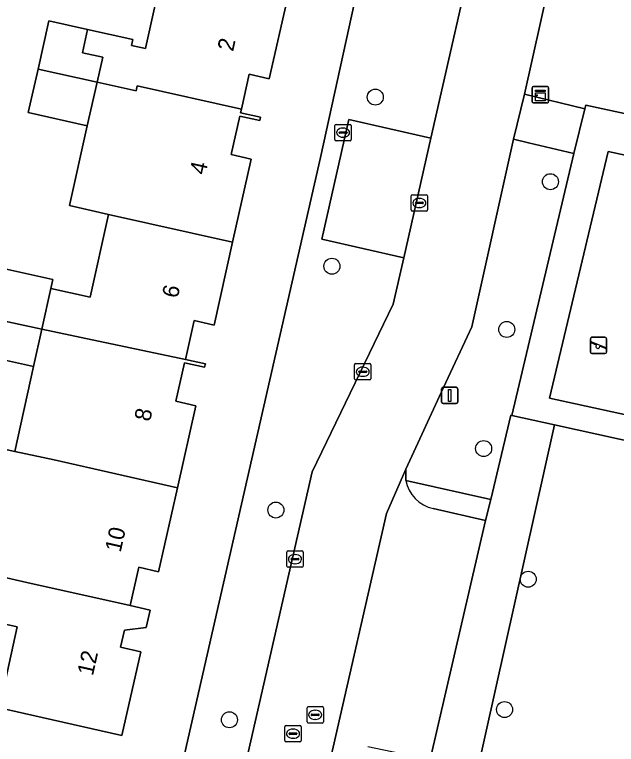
# Model space of a CAD drawing. Extents: x 163683 to 164494, y 382709 to 383872.
# Drawn here: x 164049.84 to 164086.64, y 383510.43 to 383555.04 of the extents above; entities that cross this region are included whole.
import ezdxf

# ---------------------------------------------------------------- set-up
doc = ezdxf.new("R2010")
doc.units = 0
for name, color, linetype in [('IMGEO_Boom', 7, 'Continuous'), ('IMGEO_Brandkraan', 7, 'Continuous'), ('IMGEO_Erf', 7, 'Continuous'), ('IMGEO_Groenvoorziening', 7, 'Continuous'), ('IMGEO_Kast', 7, 'Continuous'), ('IMGEO_Kolk', 7, 'Continuous'), ('IMGEO_Lichtmast', 7, 'Continuous'), ('IMGEO_Pand', 7, 'Continuous'), ('IMGEO_Pand_nummerreeks', 7, 'Continuous'), ('IMGEO_Parkeervlak_open', 7, 'Continuous'), ('IMGEO_Rijbaan_lokaal_open', 7, 'Continuous'), ('IMGEO_Rioolput', 7, 'Continuous'), ('IMGEO_Speelvoorziening', 7, 'Continuous'), ('IMGEO_Terreindeel_open', 7, 'Continuous'), ('IMGEO_Terreindeel_zand', 7, 'Continuous'), ('IMGEO_Voetpad_open', 7, 'Continuous'), ('IMGEO_Woonerf_open', 7, 'Continuous')]:
    doc.layers.add(name, color=color, linetype=linetype)

msp = doc.modelspace()

# ---------------------------------------------------------------- linework, layer by layer
at = {"layer": 'IMGEO_Boom'}
for centre in [(164071.892, 383549.993), (164082.598, 383544.825), (164069.24, 383539.655), (164079.93, 383535.792), (164078.518, 383528.511), (164065.811, 383524.756), (164081.24, 383520.526), (164079.794, 383512.556), (164062.971, 383511.933)]:
    msp.add_circle(centre, 0.489, dxfattribs=at)
at = {"layer": 'IMGEO_Brandkraan'}
for p, q in [((164069.497, 383548.324), (164070.349, 383548.324)), ((164069.422, 383547.398), (164069.422, 383548.25)), ((164069.724, 383547.867), (164070.122, 383547.867)), ((164069.91, 383548.104), (164069.935, 383548.104)), ((164070.423, 383548.25), (164070.423, 383547.398)), ((164069.681, 383547.818), (164069.681, 383547.83)), ((164070.119, 383547.781), (164069.721, 383547.781)), ((164069.933, 383547.544), (164069.908, 383547.544)), ((164070.165, 383547.83), (164070.165, 383547.818)), ((164070.349, 383547.324), (164069.497, 383547.324))]:
    msp.add_line(p, q, dxfattribs=at)
for points in [[(164069.497, 383548.324), (164070.349, 383548.324)], [(164069.422, 383547.398), (164069.422, 383548.25)], [(164070.423, 383548.25), (164070.423, 383547.398)], [(164070.349, 383547.324), (164069.497, 383547.324)]]:
    msp.add_lwpolyline(points, dxfattribs=at)
for centre, radius, start, end in [((164069.499, 383548.248), 0.0765, 91.552, 178.448), ((164069.499, 383548.248), 0.0765, 91.552, 178.448), ((164070.347, 383548.248), 0.0765, 1.552, 88.448), ((164070.347, 383548.248), 0.0765, 1.552, 88.448), ((164069.721, 383547.827), 0.0403, 85.8775, 175.7526), ((164070.126, 383547.829), 0.0386, 1.7309, 96.639), ((164069.499, 383547.4), 0.0765, 181.552, 268.448), ((164069.499, 383547.4), 0.0765, 181.552, 268.448), ((164069.718, 383547.817), 0.0366, 178.938, 274.7102), ((164070.122, 383547.824), 0.043, 264.8664, 352.4533), ((164070.347, 383547.4), 0.0765, 271.552, 358.448), ((164070.347, 383547.4), 0.0765, 271.552, 358.448)]:
    msp.add_arc(centre, radius, start, end, dxfattribs=at)
for centre, major_axis, ratio, start_param, end_param in [((164069.909, 383547.824), (-0.387, 0.002), 0.722429, 4.712389, 7.853982), ((164069.934, 383547.824), (-0.39, 0.002), 0.717154, 1.570796, 4.712389)]:
    msp.add_ellipse(centre, major_axis=major_axis, ratio=ratio, start_param=start_param, end_param=end_param, dxfattribs=at)
at = {"layer": 'IMGEO_Erf'}
for points in [[(164047.857, 383454.839), (164051.208, 383470.304), (164068.531, 383546.311), (164072.003, 383562.118), (164045.437, 383568.257)], [(164048.294, 383539.703), (164052.174, 383538.842), (164052.053, 383538.293), (164054.458, 383537.759), (164055.583, 383542.828), (164053.187, 383543.367), (164054.282, 383548.239), (164050.67, 383549.051), (164051.267, 383551.712), (164051.931, 383554.664), (164054.299, 383554.131), (164057.069, 383553.509), (164056.991, 383553.159), (164057.835, 383552.972), (164057.856, 383553.064), (164058.951, 383557.942)], [(164066.561, 383556.232), (164065.411, 383551.111), (164064.183, 383551.388), (164063.705, 383549.261), (164063.655, 383549.037), (164064.882, 383548.76), (164064.838, 383548.563), (164063.611, 383548.84), (164063.081, 383546.481), (164064.309, 383546.204), (164063.168, 383541.123), (164062.03, 383536.056), (164060.811, 383536.33), (164060.278, 383533.954), (164061.499, 383533.695), (164061.451, 383533.48), (164060.223, 383533.757), (164059.694, 383531.406), (164060.923, 383531.129), (164059.798, 383526.12), (164058.643, 383520.981), (164057.425, 383521.256), (164056.898, 383518.914), (164058.117, 383518.639), (164057.878, 383517.575), (164056.551, 383517.413), (164056.317, 383516.369), (164057.545, 383516.092), (164056.397, 383510.979), (164051.519, 383512.075), (164048.887, 383512.666)], [(164048.52, 383528.619), (164049.841, 383528.326), (164050.994, 383533.523), (164047.113, 383534.384)], [(164048.887, 383512.666), (164049.984, 383517.608), (164044.012, 383518.95)]]:
    msp.add_lwpolyline(points, dxfattribs=at)
at = {"layer": 'IMGEO_Groenvoorziening'}
msp.add_lwpolyline([(164083.019, 383559.142), (164081.005, 383550.183), (164084.714, 383549.273), (164084.769, 383549.493), (164114.437, 383543.108), (164116.575, 383553.307)], dxfattribs=at)
for points in [[(164084.032, 383546.541), (164081.264, 383547.204), (164080.349, 383547.423), (164077.793, 383535.96), (164076.069, 383532.245), (164073.749, 383527.249), (164073.764, 383526.569), (164078.964, 383525.408), (164080.184, 383530.549), (164080.248, 383530.541)], [(164082.853, 383529.966), (164080.248, 383530.541), (164080.184, 383530.549), (164078.964, 383525.408), (164078.623, 383524.109), (164075.24, 383509.499), (164075.05, 383508.103), (164074.057, 383503.74), (164073.628, 383502.478), (164070.337, 383487.808), (164070.09, 383486.548), (164068.026, 383476.798), (164067.519, 383475.488), (164065.931, 383468.446), (164068.021, 383467.967), (164068.968, 383467.759)], [(164130.868, 383515.773), (164127.033, 383520.232), (164082.853, 383529.966), (164068.968, 383467.759), (164073.329, 383466.804), (164074.559, 383471.785), (164114.402, 383463.104), (164113.31, 383458.043), (164118.008, 383457.013)]]:
    msp.add_lwpolyline(points, close=True, dxfattribs=at)
at = {"layer": 'IMGEO_Kast'}
for p, q in [((164081.483, 383549.714), (164081.483, 383550.555)), ((164081.483, 383550.555), (164081.483, 383549.714)), ((164081.558, 383550.639), (164082.399, 383550.639)), ((164082.399, 383550.639), (164081.558, 383550.639)), ((164082.483, 383550.564), (164082.483, 383549.723)), ((164082.483, 383549.723), (164082.483, 383550.564)), ((164082.408, 383549.639), (164081.567, 383549.639)), ((164081.567, 383549.639), (164082.408, 383549.639))]:
    msp.add_line(p, q, dxfattribs=at)
for points in [[(164081.678, 383550.429), (164082.278, 383550.429), (164082.278, 383550.344), (164081.678, 383550.344), (164081.678, 383550.429)], [(164081.678, 383550.254), (164082.278, 383550.254), (164082.278, 383549.765), (164081.678, 383549.765), (164081.678, 383550.254)]]:
    msp.add_lwpolyline(points, dxfattribs=at)
msp.add_circle((164081.762, 383550.103), 0.0377, dxfattribs=at)
for centre, start, end in [((164081.561, 383550.561), 92.4484, 184.2845), ((164081.561, 383550.561), 92.4484, 184.2845), ((164082.405, 383550.561), 2.4484, 94.2845), ((164082.405, 383550.561), 2.4484, 94.2845), ((164081.561, 383549.717), 182.4484, 274.2845), ((164081.561, 383549.717), 182.4484, 274.2845), ((164082.405, 383549.717), 272.4484, 4.2845), ((164082.405, 383549.717), 272.4484, 4.2845)]:
    msp.add_arc(centre, 0.0779, start, end, dxfattribs=at)
at = {"layer": 'IMGEO_Kolk'}
for p, q in [((164074.085, 383543.099), (164074.085, 383543.951)), ((164074.16, 383544.025), (164075.012, 383544.025)), ((164075.086, 383543.951), (164075.086, 383543.099)), ((164074.344, 383543.519), (164074.344, 383543.531)), ((164074.782, 383543.482), (164074.384, 383543.482)), ((164074.387, 383543.568), (164074.785, 383543.568)), ((164074.573, 383543.805), (164074.598, 383543.805)), ((164074.828, 383543.531), (164074.828, 383543.519)), ((164075.012, 383543.025), (164074.16, 383543.025)), ((164074.596, 383543.245), (164074.571, 383543.245)), ((164070.625, 383532.781), (164070.625, 383533.633)), ((164070.7, 383533.707), (164071.552, 383533.707)), ((164071.626, 383533.633), (164071.626, 383532.781)), ((164070.884, 383533.201), (164070.884, 383533.213)), ((164071.322, 383533.164), (164070.924, 383533.164)), ((164070.927, 383533.25), (164071.325, 383533.25)), ((164071.113, 383533.487), (164071.138, 383533.487)), ((164071.368, 383533.213), (164071.368, 383533.201)), ((164071.552, 383532.707), (164070.7, 383532.707)), ((164071.136, 383532.927), (164071.111, 383532.927)), ((164066.48, 383521.33), (164066.48, 383522.182)), ((164066.555, 383522.256), (164067.407, 383522.256)), ((164066.968, 383522.036), (164066.993, 383522.036)), ((164067.481, 383522.182), (164067.481, 383521.33)), ((164066.739, 383521.75), (164066.739, 383521.762)), ((164067.177, 383521.713), (164066.779, 383521.713)), ((164066.782, 383521.799), (164067.18, 383521.799)), ((164067.223, 383521.762), (164067.223, 383521.75)), ((164067.407, 383521.256), (164066.555, 383521.256)), ((164066.991, 383521.476), (164066.966, 383521.476))]:
    msp.add_line(p, q, dxfattribs=at)
for points in [[(164074.085, 383543.099), (164074.085, 383543.951)], [(164074.16, 383544.025), (164075.012, 383544.025)], [(164075.086, 383543.951), (164075.086, 383543.099)], [(164075.012, 383543.025), (164074.16, 383543.025)], [(164070.625, 383532.781), (164070.625, 383533.633)], [(164070.7, 383533.707), (164071.552, 383533.707)], [(164071.626, 383533.633), (164071.626, 383532.781)], [(164071.552, 383532.707), (164070.7, 383532.707)], [(164066.48, 383521.33), (164066.48, 383522.182)], [(164066.555, 383522.256), (164067.407, 383522.256)], [(164067.481, 383522.182), (164067.481, 383521.33)], [(164067.407, 383521.256), (164066.555, 383521.256)]]:
    msp.add_lwpolyline(points, dxfattribs=at)
for centre, radius, start, end in [((164074.162, 383543.949), 0.0765, 91.552, 178.448), ((164074.162, 383543.949), 0.0765, 91.552, 178.448), ((164075.01, 383543.949), 0.0765, 1.552, 88.448), ((164075.01, 383543.949), 0.0765, 1.552, 88.448), ((164074.384, 383543.528), 0.0403, 85.8775, 175.7526), ((164074.381, 383543.518), 0.0366, 178.938, 274.7102), ((164074.785, 383543.525), 0.043, 264.8664, 352.4533), ((164074.789, 383543.53), 0.0386, 1.7309, 96.639), ((164074.162, 383543.101), 0.0765, 181.552, 268.448), ((164074.162, 383543.101), 0.0765, 181.552, 268.448), ((164075.01, 383543.101), 0.0765, 271.552, 358.448), ((164075.01, 383543.101), 0.0765, 271.552, 358.448), ((164070.702, 383533.631), 0.0765, 91.552, 178.448), ((164070.702, 383533.631), 0.0765, 91.552, 178.448), ((164071.55, 383533.631), 0.0765, 1.552, 88.448), ((164071.55, 383533.631), 0.0765, 1.552, 88.448), ((164070.924, 383533.21), 0.0403, 85.8775, 175.7526), ((164070.921, 383533.2), 0.0366, 178.938, 274.7102), ((164071.325, 383533.207), 0.043, 264.8664, 352.4533), ((164071.329, 383533.212), 0.0386, 1.7309, 96.639), ((164070.702, 383532.783), 0.0765, 181.552, 268.448), ((164070.702, 383532.783), 0.0765, 181.552, 268.448), ((164071.55, 383532.783), 0.0765, 271.552, 358.448), ((164071.55, 383532.783), 0.0765, 271.552, 358.448), ((164066.557, 383522.18), 0.0765, 91.552, 178.448), ((164066.557, 383522.18), 0.0765, 91.552, 178.448), ((164067.405, 383522.18), 0.0765, 1.552, 88.448), ((164067.405, 383522.18), 0.0765, 1.552, 88.448), ((164066.779, 383521.759), 0.0403, 85.8775, 175.7526), ((164066.776, 383521.749), 0.0366, 178.938, 274.7102), ((164067.18, 383521.756), 0.043, 264.8664, 352.4533), ((164067.184, 383521.761), 0.0386, 1.7309, 96.639), ((164066.557, 383521.332), 0.0765, 181.552, 268.448), ((164066.557, 383521.332), 0.0765, 181.552, 268.448), ((164067.405, 383521.332), 0.0765, 271.552, 358.448), ((164067.405, 383521.332), 0.0765, 271.552, 358.448)]:
    msp.add_arc(centre, radius, start, end, dxfattribs=at)
for centre, major_axis, ratio, start_param, end_param in [((164074.572, 383543.525), (-0.387, 0.002), 0.722429, 4.712389, 7.853982), ((164074.597, 383543.525), (-0.39, 0.002), 0.717154, 1.570796, 4.712389), ((164071.112, 383533.207), (-0.387, 0.002), 0.722429, 4.712389, 7.853982), ((164071.137, 383533.207), (-0.39, 0.002), 0.717154, 1.570796, 4.712389), ((164066.967, 383521.756), (-0.387, 0.002), 0.722429, 4.712389, 7.853982), ((164066.992, 383521.756), (-0.39, 0.002), 0.717154, 1.570796, 4.712389)]:
    msp.add_ellipse(centre, major_axis=major_axis, ratio=ratio, start_param=start_param, end_param=end_param, dxfattribs=at)
at = {"layer": 'IMGEO_Lichtmast'}
for p, q in [((164076.045, 383532.257), (164076.835, 383532.257)), ((164076.835, 383532.257), (164076.045, 383532.257)), ((164075.945, 383531.357), (164075.945, 383532.157)), ((164075.945, 383532.157), (164075.945, 383531.357)), ((164076.935, 383532.157), (164076.935, 383531.357)), ((164076.935, 383531.357), (164076.935, 383532.157)), ((164076.835, 383531.257), (164076.045, 383531.257)), ((164076.045, 383531.257), (164076.835, 383531.257))]:
    msp.add_line(p, q, dxfattribs=at)
msp.add_lwpolyline([(164076.365, 383532.132), (164076.515, 383532.132), (164076.515, 383531.382), (164076.365, 383531.382), (164076.365, 383532.132)], dxfattribs=at)
for centre, start, end in [((164076.045, 383532.157), 90, 180), ((164076.045, 383532.157), 90, 180), ((164076.835, 383532.157), 0, 90), ((164076.835, 383532.157), 360, 90), ((164076.045, 383531.357), 180, 270), ((164076.045, 383531.357), 180, 270), ((164076.835, 383531.357), 270, 0), ((164076.835, 383531.357), 270, 0)]:
    msp.add_arc(centre, 0.1, start, end, dxfattribs=at)
at = {"layer": 'IMGEO_Pand'}
for points in [[(164066.561, 383556.232), (164058.951, 383557.942), (164057.856, 383553.064), (164057.835, 383552.972), (164056.991, 383553.159), (164057.069, 383553.509), (164054.299, 383554.131), (164053.978, 383552.706), (164055.223, 383552.426), (164054.882, 383550.909), (164057.261, 383550.381), (164057.33, 383550.693), (164063.705, 383549.261), (164064.183, 383551.388), (164065.411, 383551.111)], [(164054.299, 383554.131), (164051.931, 383554.664), (164051.267, 383551.712), (164054.882, 383550.909), (164055.223, 383552.426), (164053.978, 383552.706)], [(164054.882, 383550.909), (164051.267, 383551.712), (164050.67, 383549.051), (164054.282, 383548.239)], [(164064.309, 383546.204), (164063.081, 383546.481), (164063.611, 383548.84), (164064.838, 383548.563), (164064.882, 383548.76), (164063.655, 383549.037), (164063.705, 383549.261), (164057.33, 383550.693), (164057.261, 383550.381), (164054.882, 383550.909), (164054.282, 383548.239), (164053.187, 383543.367), (164055.583, 383542.828), (164063.168, 383541.123)], [(164063.168, 383541.123), (164055.583, 383542.828), (164054.458, 383537.759), (164052.053, 383538.293), (164051.503, 383535.815), (164053.913, 383535.304), (164060.278, 383533.954), (164060.811, 383536.33), (164062.03, 383536.056)], [(164052.053, 383538.293), (164052.174, 383538.842), (164048.294, 383539.703), (164047.614, 383536.64), (164051.503, 383535.815)], [(164051.503, 383535.815), (164047.614, 383536.64), (164047.113, 383534.384), (164050.994, 383533.523)], [(164060.223, 383533.757), (164061.451, 383533.48), (164061.499, 383533.695), (164060.278, 383533.954), (164053.913, 383535.304), (164051.503, 383535.815), (164050.994, 383533.523), (164049.841, 383528.326), (164052.251, 383527.816), (164059.798, 383526.12), (164060.923, 383531.129), (164059.694, 383531.406)], [(164059.798, 383526.12), (164052.251, 383527.816), (164049.841, 383528.326), (164048.52, 383528.619), (164047.457, 383523.83), (164048.756, 383523.542), (164048.163, 383520.872), (164050.588, 383520.327), (164056.898, 383518.914), (164057.425, 383521.256), (164058.643, 383520.981)], [(164057.878, 383517.575), (164058.117, 383518.639), (164056.898, 383518.914), (164050.588, 383520.327), (164048.163, 383520.872), (164044.622, 383521.668), (164044.012, 383518.95), (164049.984, 383517.608), (164048.887, 383512.666), (164051.519, 383512.075), (164056.397, 383510.979), (164057.545, 383516.092), (164056.317, 383516.369), (164056.551, 383517.413)]]:
    msp.add_lwpolyline(points, close=True, dxfattribs=at)
at = {"layer": 'IMGEO_Parkeervlak_open'}
for points in [[(164073.764, 383526.569), (164073.749, 383527.249), (164072.57, 383524.545), (164069.055, 383509.1)], [(164071.43, 383510.311), (164075.24, 383509.499), (164078.623, 383524.109), (164075.428, 383524.845)]]:
    msp.add_lwpolyline(points, dxfattribs=at)
msp.add_arc((164075.883, 383526.949), 2.152, 190.1655, 257.8053, dxfattribs=at)
at = {"layer": 'IMGEO_Rijbaan_lokaal_open'}
msp.add_lwpolyline([(164075.289, 383547.49), (164070.275, 383548.626), (164068.619, 383541.314), (164073.63, 383540.176)], close=True, dxfattribs=at)
at = {"layer": 'IMGEO_Rioolput'}
for p, q in [((164067.716, 383511.81), (164067.716, 383512.662)), ((164067.791, 383512.736), (164068.643, 383512.736)), ((164068.717, 383512.662), (164068.717, 383511.81)), ((164067.975, 383512.23), (164067.975, 383512.242)), ((164068.413, 383512.193), (164068.015, 383512.193)), ((164068.018, 383512.279), (164068.416, 383512.279)), ((164068.204, 383512.516), (164068.229, 383512.516)), ((164068.459, 383512.242), (164068.459, 383512.23)), ((164068.643, 383511.736), (164067.791, 383511.736)), ((164068.227, 383511.956), (164068.202, 383511.956)), ((164066.359, 383510.658), (164066.359, 383511.51)), ((164066.434, 383511.584), (164067.286, 383511.584)), ((164066.847, 383511.364), (164066.872, 383511.364)), ((164067.36, 383511.51), (164067.36, 383510.658)), ((164066.618, 383511.078), (164066.618, 383511.09)), ((164067.056, 383511.041), (164066.658, 383511.041)), ((164066.661, 383511.127), (164067.059, 383511.127)), ((164067.102, 383511.09), (164067.102, 383511.078)), ((164067.286, 383510.584), (164066.434, 383510.584)), ((164066.87, 383510.804), (164066.845, 383510.804))]:
    msp.add_line(p, q, dxfattribs=at)
for points in [[(164067.716, 383511.81), (164067.716, 383512.662)], [(164067.791, 383512.736), (164068.643, 383512.736)], [(164068.717, 383512.662), (164068.717, 383511.81)], [(164068.643, 383511.736), (164067.791, 383511.736)], [(164066.359, 383510.658), (164066.359, 383511.51)], [(164066.434, 383511.584), (164067.286, 383511.584)], [(164067.36, 383511.51), (164067.36, 383510.658)], [(164067.286, 383510.584), (164066.434, 383510.584)]]:
    msp.add_lwpolyline(points, dxfattribs=at)
for centre, radius, start, end in [((164067.793, 383512.66), 0.0765, 91.552, 178.448), ((164067.793, 383512.66), 0.0765, 91.552, 178.448), ((164068.641, 383512.66), 0.0765, 1.552, 88.448), ((164068.641, 383512.66), 0.0765, 1.552, 88.448), ((164068.015, 383512.239), 0.0403, 85.8775, 175.7526), ((164068.012, 383512.229), 0.0366, 178.938, 274.7102), ((164068.416, 383512.236), 0.043, 264.8664, 352.4533), ((164068.42, 383512.241), 0.0386, 1.7309, 96.639), ((164067.793, 383511.812), 0.0765, 181.552, 268.448), ((164067.793, 383511.812), 0.0765, 181.552, 268.448), ((164068.641, 383511.812), 0.0765, 271.552, 358.448), ((164068.641, 383511.812), 0.0765, 271.552, 358.448), ((164066.436, 383511.508), 0.0765, 91.552, 178.448), ((164066.436, 383511.508), 0.0765, 91.552, 178.448), ((164067.284, 383511.508), 0.0765, 1.552, 88.448), ((164067.284, 383511.508), 0.0765, 1.552, 88.448), ((164066.658, 383511.087), 0.0403, 85.8775, 175.7526), ((164066.655, 383511.077), 0.0366, 178.938, 274.7102), ((164067.059, 383511.084), 0.043, 264.8664, 352.4533), ((164067.063, 383511.089), 0.0386, 1.7309, 96.639), ((164066.436, 383510.66), 0.0765, 181.552, 268.448), ((164066.436, 383510.66), 0.0765, 181.552, 268.448), ((164067.284, 383510.66), 0.0765, 271.552, 358.448), ((164067.284, 383510.66), 0.0765, 271.552, 358.448)]:
    msp.add_arc(centre, radius, start, end, dxfattribs=at)
for centre, major_axis, ratio, start_param, end_param in [((164068.203, 383512.236), (-0.387, 0.002), 0.722429, 4.712389, 7.853982), ((164068.228, 383512.236), (-0.39, 0.002), 0.717154, 1.570796, 4.712389), ((164066.846, 383511.084), (-0.387, 0.002), 0.722429, 4.712389, 7.853982), ((164066.871, 383511.084), (-0.39, 0.002), 0.717154, 1.570796, 4.712389)]:
    msp.add_ellipse(centre, major_axis=major_axis, ratio=ratio, start_param=start_param, end_param=end_param, dxfattribs=at)
at = {"layer": 'IMGEO_Speelvoorziening'}
for p, q in [((164085.042, 383534.414), (164085.042, 383535.214)), ((164085.042, 383535.214), (164085.042, 383534.414)), ((164085.425, 383534.842), (164085.086, 383534.979)), ((164085.111, 383535.039), (164085.987, 383534.686)), ((164085.142, 383535.314), (164085.932, 383535.314)), ((164085.932, 383535.314), (164085.142, 383535.314)), ((164086.032, 383535.214), (164086.032, 383534.414)), ((164086.032, 383534.414), (164086.032, 383535.214)), ((164085.963, 383534.626), (164085.623, 383534.763)), ((164085.932, 383534.314), (164085.142, 383534.314)), ((164085.142, 383534.314), (164085.932, 383534.314))]:
    msp.add_line(p, q, dxfattribs=at)
for centre, radius, start, end in [((164085.142, 383535.214), 0.1, 90, 180), ((164085.142, 383535.214), 0.1, 90, 180), ((164085.099, 383535.009), 0.0327, 68.078, 248.078), ((164085.932, 383535.214), 0.1, 0, 90), ((164085.932, 383535.214), 0.1, 360, 90), ((164085.504, 383534.752), 0.12, 130.9928, 5.1632), ((164085.975, 383534.656), 0.0327, 248.078, 68.078), ((164085.142, 383534.414), 0.1, 180, 270), ((164085.142, 383534.414), 0.1, 180, 270), ((164085.932, 383534.414), 0.1, 270, 0), ((164085.932, 383534.414), 0.1, 270, 0)]:
    msp.add_arc(centre, radius, start, end, dxfattribs=at)
at = {"layer": 'IMGEO_Terreindeel_open'}
for points in [[(164130.075, 383539.559), (164130.113, 383539.734), (164128.335, 383540.116), (164122.879, 383541.291), (164115.625, 383542.852), (164114.437, 383543.108), (164084.769, 383549.493), (164084.714, 383549.273), (164084.032, 383546.541), (164080.248, 383530.541), (164082.853, 383529.966), (164127.033, 383520.232), (164127.518, 383522.366), (164130.335, 383534.762), (164129.112, 383535.036)], [(164094.502, 383528.991), (164082.548, 383531.595), (164086.13, 383546.665), (164097.95, 383544.121)]]:
    msp.add_lwpolyline(points, close=True, dxfattribs=at)
at = {"layer": 'IMGEO_Terreindeel_zand'}
msp.add_lwpolyline([(164086.13, 383546.665), (164082.548, 383531.595), (164094.502, 383528.991), (164097.95, 383544.121)], close=True, dxfattribs=at)
at = {"layer": 'IMGEO_Voetpad_open'}
for points in [[(164074.85, 383574.867), (164074.79, 383574.415), (164072.575, 383564.482), (164072.003, 383562.118), (164068.531, 383546.311), (164051.208, 383470.304), (164047.857, 383454.839), (164047.696, 383454.096), (164047.484, 383452.969), (164044.837, 383438.931), (164037.516, 383398.029), (164037.265, 383396.156), (164007.343, 383401.357), (163980.269, 383406.063), (163979.901, 383403.818), (163996.61, 383400.87), (164007.288, 383398.986), (164010.995, 383398.317), (164022.422, 383396.301), (164023.851, 383396.048), (164036.261, 383393.855)], [(164057.957, 383482.879), (164059.009, 383487.507), (164068.033, 383527.084), (164072.988, 383537.346), (164073.63, 383540.176), (164068.619, 383541.314), (164070.275, 383548.626), (164075.289, 383547.49), (164078.316, 383560.83), (164079.551, 383566.268)], [(164075.428, 383524.845), (164078.623, 383524.109), (164078.964, 383525.408), (164073.764, 383526.569)]]:
    msp.add_lwpolyline(points, dxfattribs=at)
msp.add_lwpolyline([(164081.264, 383547.204), (164084.032, 383546.541), (164084.714, 383549.273), (164081.005, 383550.183), (164080.349, 383547.423)], close=True, dxfattribs=at)
msp.add_arc((164075.883, 383526.949), 2.152, 190.1655, 257.8053, dxfattribs=at)
at = {"layer": 'IMGEO_Woonerf_open'}
for points in [[(164085.482, 383562.107), (164079.551, 383566.268), (164078.316, 383560.83), (164075.289, 383547.49), (164073.63, 383540.176), (164072.988, 383537.346), (164068.033, 383527.084), (164059.009, 383487.507), (164063.9, 383486.485), (164064.034, 383487.251), (164064.212, 383487.692), (164064.302, 383487.838), (164068.276, 383505.155), (164068.3, 383505.687), (164068.342, 383505.874), (164069.055, 383509.1), (164072.57, 383524.545), (164073.749, 383527.249)], [(164073.749, 383527.249), (164076.069, 383532.245), (164077.793, 383535.96), (164080.349, 383547.423), (164081.005, 383550.183), (164083.019, 383559.142)]]:
    msp.add_lwpolyline(points, dxfattribs=at)

# ---------------------------------------------------------------- texts
at = {"layer": 'IMGEO_Pand_nummerreeks'}
for s, p in [('2', (164063.195, 383552.742)), ('4', (164061.501, 383545.202)), ('6', (164059.807, 383537.66)), ('8', (164058.114, 383530.122)), ('10', (164056.318, 383522.13)), ('12', (164054.623, 383514.582))]:
    msp.add_text(s, height=1, rotation=77.3436, dxfattribs=at).set_placement(p)

doc.saveas('drawing.dxf')
